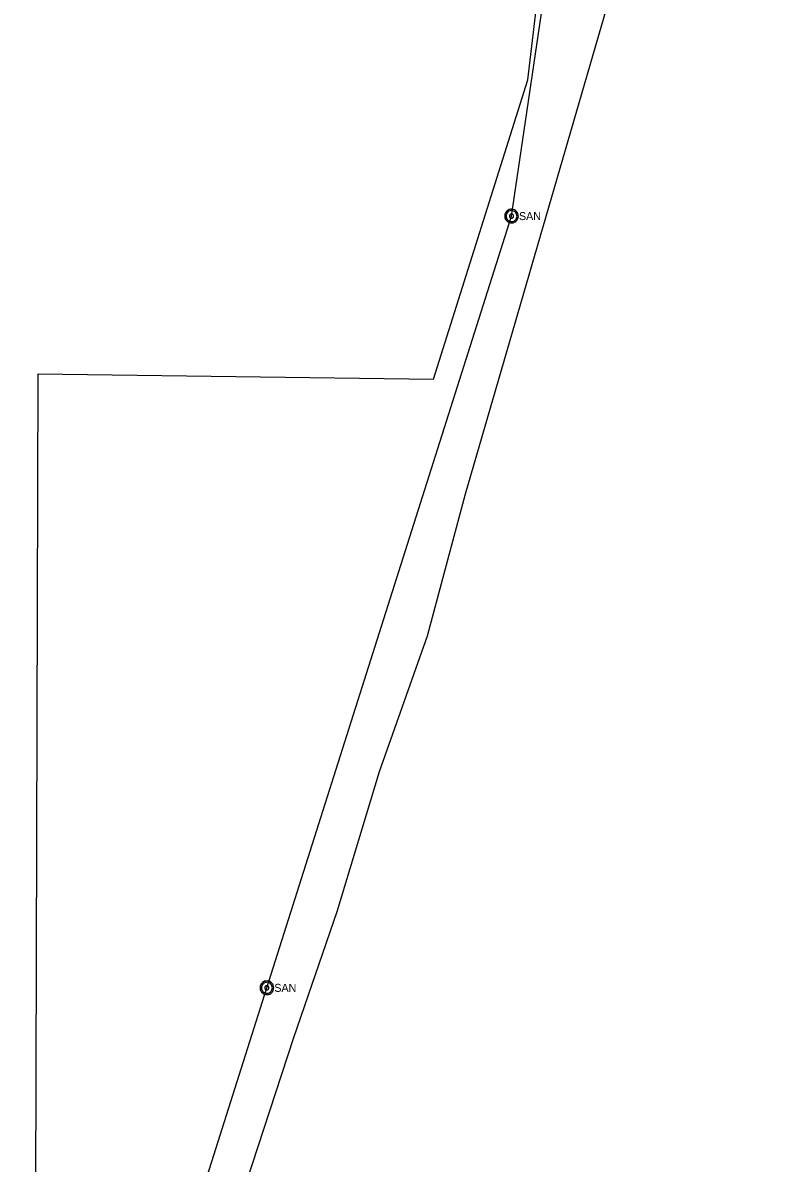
# Model space of a CAD drawing. Extents: x 596028 to 606371, y 330010 to 403088.
# Drawn here: x 602439 to 602802, y 366557 to 367106 of the extents above; entities that cross this region are included whole.
import ezdxf

# ---------------------------------------------------------------- set-up
doc = ezdxf.new("R2010")
doc.units = 0
for name, color, linetype in [('E_UTL_E_UG', 7, 'Continuous'), ('E_UTL_FO_UG_QWEST', 7, 'Continuous'), ('E_UTL_SAN_MH', 7, 'Continuous'), ('E_UTL_SAN_UG', 7, 'Continuous')]:
    doc.layers.add(name, color=color, linetype=linetype)

msp = doc.modelspace()

# ---------------------------------------------------------------- linework, layer by layer
at = {"layer": 'E_UTL_E_UG'}
msp.add_line((602445.25, 366407.68), (602446.82, 366936.92), dxfattribs=at)
msp.add_lwpolyline([(602446.82, 366936.92), (602636.8, 366934.39), (602682.21, 367078.36), (602721.56, 367410.52)], dxfattribs=at)
at = {"layer": 'E_UTL_FO_UG_QWEST'}
msp.add_lwpolyline([(602465.2, 366275.77), (602488.78, 366357.55), (602523.81, 366477.73), (602569.76, 366617.88), (602590.54, 366678.47), (602610.84, 366745.71), (602633.97, 366810.99), (602652.24, 366879.2), (602722.88, 367122.58), (602732.47, 367194.84), (602741.53, 367264.88), (602763.31, 367408.53), (602771.45, 367474.95), (602777.36, 367549.12), (602789.66, 367617.52), (602801.62, 367692.03)], dxfattribs=at)
at = {"layer": 'E_UTL_SAN_MH'}
for points in [[(602677.68, 367012.81), (602677.62, 367013.44), (602677.44, 367014.04), (602677.15, 367014.6), (602676.76, 367015.09), (602676.29, 367015.5), (602675.75, 367015.81), (602675.15, 367016.02), (602674.53, 367016.11), (602673.91, 367016.08), (602673.3, 367015.93), (602672.73, 367015.67), (602672.21, 367015.31), (602671.78, 367014.85), (602671.44, 367014.32), (602671.21, 367013.74), (602671.09, 367013.13), (602671.09, 367012.5), (602671.21, 367011.88), (602671.44, 367011.3), (602671.78, 367010.77), (602672.21, 367010.32), (602672.73, 367009.95), (602673.3, 367009.69), (602673.91, 367009.55), (602674.53, 367009.52), (602675.15, 367009.61), (602675.75, 367009.81), (602676.29, 367010.12), (602676.76, 367010.54), (602677.15, 367011.03), (602677.44, 367011.59), (602677.62, 367012.19), (602677.68, 367012.81)], [(602677.02, 367012.81), (602676.97, 367013.31), (602676.83, 367013.79), (602676.6, 367014.24), (602676.29, 367014.63), (602675.91, 367014.96), (602675.47, 367015.21), (602675, 367015.38), (602674.5, 367015.45), (602674, 367015.43), (602673.51, 367015.31), (602673.06, 367015.1), (602672.65, 367014.81), (602672.3, 367014.44), (602672.03, 367014.02), (602671.84, 367013.56), (602671.75, 367013.06), (602671.75, 367012.56), (602671.84, 367012.07), (602672.03, 367011.6), (602672.3, 367011.18), (602672.65, 367010.82), (602673.06, 367010.53), (602673.51, 367010.32), (602674, 367010.2), (602674.5, 367010.18), (602675, 367010.25), (602675.47, 367010.41), (602675.91, 367010.66), (602676.29, 367010.99), (602676.6, 367011.39), (602676.83, 367011.83), (602676.97, 367012.31), (602677.02, 367012.81)], [(602675.37, 367012.81), (602675.35, 367013), (602675.29, 367013.18), (602675.21, 367013.35), (602675.09, 367013.5), (602674.95, 367013.62), (602674.79, 367013.71), (602674.61, 367013.77), (602674.42, 367013.8), (602674.23, 367013.79), (602674.05, 367013.75), (602673.88, 367013.67), (602673.73, 367013.56), (602673.6, 367013.42), (602673.5, 367013.27), (602673.43, 367013.09), (602673.39, 367012.91), (602673.39, 367012.72), (602673.43, 367012.53), (602673.5, 367012.36), (602673.6, 367012.2), (602673.73, 367012.06), (602673.88, 367011.96), (602674.05, 367011.88), (602674.23, 367011.83), (602674.42, 367011.82), (602674.61, 367011.85), (602674.79, 367011.91), (602674.95, 367012.01), (602675.09, 367012.13), (602675.21, 367012.28), (602675.29, 367012.44), (602675.35, 367012.63), (602675.37, 367012.81)], [(602560.03, 366641.77), (602559.97, 366642.39), (602559.79, 366642.99), (602559.51, 366643.55), (602559.12, 366644.04), (602558.64, 366644.45), (602558.1, 366644.77), (602557.51, 366644.97), (602556.89, 366645.06), (602556.26, 366645.03), (602555.65, 366644.89), (602555.08, 366644.62), (602554.57, 366644.26), (602554.14, 366643.81), (602553.8, 366643.28), (602553.56, 366642.7), (602553.44, 366642.08), (602553.44, 366641.45), (602553.56, 366640.84), (602553.8, 366640.25), (602554.14, 366639.73), (602554.57, 366639.27), (602555.08, 366638.91), (602555.65, 366638.65), (602556.26, 366638.5), (602556.89, 366638.47), (602557.51, 366638.56), (602558.1, 366638.76), (602558.64, 366639.08), (602559.12, 366639.49), (602559.51, 366639.98), (602559.79, 366640.54), (602559.97, 366641.14), (602560.03, 366641.77)], [(602559.37, 366641.77), (602559.32, 366642.27), (602559.18, 366642.75), (602558.95, 366643.19), (602558.64, 366643.59), (602558.26, 366643.92), (602557.83, 366644.17), (602557.35, 366644.33), (602556.86, 366644.4), (602556.35, 366644.38), (602555.87, 366644.26), (602555.41, 366644.05), (602555, 366643.76), (602554.65, 366643.4), (602554.38, 366642.98), (602554.2, 366642.51), (602554.1, 366642.02), (602554.1, 366641.52), (602554.2, 366641.02), (602554.38, 366640.56), (602554.65, 366640.13), (602555, 366639.77), (602555.41, 366639.48), (602555.87, 366639.27), (602556.35, 366639.15), (602556.86, 366639.13), (602557.35, 366639.2), (602557.83, 366639.37), (602558.26, 366639.62), (602558.64, 366639.94), (602558.95, 366640.34), (602559.18, 366640.79), (602559.32, 366641.27), (602559.37, 366641.77)], [(602557.72, 366641.77), (602557.7, 366641.95), (602557.65, 366642.13), (602557.56, 366642.3), (602557.45, 366642.45), (602557.3, 366642.57), (602557.14, 366642.67), (602556.96, 366642.73), (602556.78, 366642.76), (602556.59, 366642.75), (602556.41, 366642.7), (602556.23, 366642.62), (602556.08, 366642.51), (602555.95, 366642.38), (602555.85, 366642.22), (602555.78, 366642.05), (602555.74, 366641.86), (602555.74, 366641.67), (602555.78, 366641.49), (602555.85, 366641.31), (602555.95, 366641.15), (602556.08, 366641.02), (602556.23, 366640.91), (602556.41, 366640.83), (602556.59, 366640.79), (602556.78, 366640.78), (602556.96, 366640.8), (602557.14, 366640.87), (602557.3, 366640.96), (602557.45, 366641.08), (602557.56, 366641.23), (602557.65, 366641.4), (602557.7, 366641.58), (602557.72, 366641.77)]]:
    msp.add_lwpolyline(points, dxfattribs=at)
at = {"layer": 'E_UTL_SAN_UG'}
for p, q in [((602674.38, 367012.81), (602737.9, 367444.97)), ((602556.73, 366641.77), (602674.38, 367012.81)), ((602439.36, 366271.58), (602556.73, 366641.77))]:
    msp.add_line(p, q, dxfattribs=at)

# ---------------------------------------------------------------- texts
at = {"layer": 'E_UTL_SAN_MH'}
for p in [(602677.94, 367010.87), (602560.29, 366639.82)]:
    msp.add_text('SAN', height=3.849, dxfattribs=at).set_placement(p)

doc.saveas('drawing.dxf')
